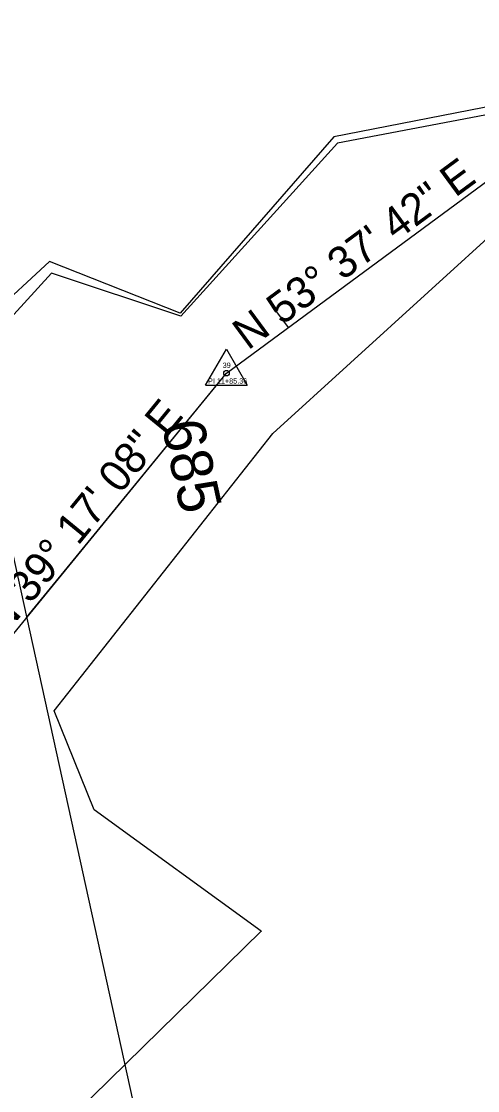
# Model space of a CAD drawing. Extents: x 2519952 to 2531965, y 848341 to 887632.
# Drawn here: x 2529659.7 to 2529746.6, y 858716.5 to 858920.2 of the extents above; entities that cross this region are included whole.
import ezdxf

# ---------------------------------------------------------------- set-up
doc = ezdxf.new("R2010")
doc.units = 0
for name, color, linetype in [('RD_EX_DV_Prop', 7, 'Continuous'), ('RD_EX_H2O', 7, 'Continuous'), ('RD_EX_Misc', 7, 'Continuous'), ('RD_EX_RW', 7, 'Continuous'), ('RD_HC_Cl', 7, 'Continuous'), ('RD_HC_Data', 7, 'Continuous'), ('RD_HC_Data_Tic', 7, 'Continuous'), ('RD_HC_TX_Sta50', 7, 'Continuous'), ('RD_HC_txCode', 7, 'Continuous'), ('RD_SMD_Locator', 7, 'Continuous')]:
    doc.layers.add(name, color=color, linetype=linetype)

msp = doc.modelspace()

# ---------------------------------------------------------------- linework, layer by layer
at = {"layer": 'RD_EX_DV_Prop'}
for p, q in [((2529698.78, 858853.18), (2529753.68, 858893.61)), ((2529645.27, 858876.67), (2529709.78, 858583.69)), ((2529660.69, 858806.62), (2529698.78, 858853.18))]:
    msp.add_line(p, q, dxfattribs=at)
at = {"layer": 'RD_EX_H2O'}
for points in [[(2529660.35, 858702.78), (2529705.37, 858746.88), (2529673.55, 858769.99), (2529665.93, 858788.88), (2529707.63, 858841.69), (2529752.01, 858882.03), (2529795.97, 858877.42), (2529824.18, 858861.72), (2529852.5, 858872.04), (2529854.64, 858875.12), (2529873.35, 858880.23), (2529906.35, 858894.26), (2529969.35, 858913.62), (2530014.91, 858974.54)], [(2529879.97, 858757.1), (2529851.49, 858805.73), (2529872.34, 858844.67), (2529847.07, 858883.58), (2529798.37, 858918.25), (2529755.73, 858903.77), (2529719.95, 858896.96), (2529690.1, 858864.05), (2529665.44, 858872.19), (2529645.78, 858850.75), (2529642.05, 858798.56)]]:
    msp.add_lwpolyline(points, dxfattribs=at)
at = {"layer": 'RD_EX_Misc'}
msp.add_lwpolyline([(2529881.42, 858757.3), (2529852.42, 858806.1), (2529873.06, 858845.01), (2529854.64, 858875.12), (2529848.04, 858884.51), (2529798.65, 858919.93), (2529755.36, 858905.22), (2529719.25, 858898.19), (2529689.98, 858864.62), (2529665.08, 858874.46), (2529642.77, 858853.88), (2529636.5, 858801.23)], dxfattribs=at)
at = {"layer": 'RD_EX_RW'}
msp.add_line((2529645.27, 858876.67), (2529709.78, 858583.69), dxfattribs=at)
at = {"layer": 'RD_HC_Cl'}
for p, q in [((2529698.78, 858853.18), (2529753.68, 858893.61)), ((2529651.22, 858795.05), (2529698.78, 858853.18))]:
    msp.add_line(p, q, dxfattribs=at)
at = {"layer": 'RD_HC_Data'}
for p, q in [((2529694.81, 858850.89), (2529698.78, 858857.77)), ((2529698.78, 858857.77), (2529702.75, 858850.89)), ((2529694.81, 858850.89), (2529702.75, 858850.89))]:
    msp.add_line(p, q, dxfattribs=at)
msp.add_circle((2529698.78, 858853.18), 0.529, dxfattribs=at)
at = {"layer": 'RD_HC_Data_Tic'}
msp.add_line((2529710.57, 858861.86), (2529708.19, 858865.08), dxfattribs=at)
at = {"layer": 'RD_SMD_Locator'}
for centre in [(2529719.25, 858898.19), (2529719.95, 858896.96), (2529665.08, 858874.46), (2529665.44, 858872.19), (2529689.98, 858864.62), (2529690.1, 858864.05), (2529698.78, 858853.18), (2529707.63, 858841.69), (2529665.93, 858788.88), (2529673.55, 858769.99), (2529705.37, 858746.88)]:
    msp.add_circle(centre, 0.001, dxfattribs=at)

# ---------------------------------------------------------------- texts
at = {"layer": 'RD_HC_Data'}
for s, rotation, p in [('N 53%%d 37\' 42" E', 36.3717, (2529702.86, 858857.42)), ('N 39%%d 17\' 08" E', 50.7144, (2529656.31, 858802.85))]:
    msp.add_text(s, height=6, rotation=rotation, dxfattribs=at).set_placement(p)
at = {"layer": 'RD_HC_TX_Sta50'}
msp.add_text('685', height=8, rotation=282.4185, dxfattribs=at).set_placement((2529686.38, 858843.43))
at = {"layer": 'RD_HC_txCode'}
for s, p in [('39', (2529698.05, 858854.18)), ('PI 11+85.36', (2529695.26, 858851.18))]:
    msp.add_text(s, height=1, dxfattribs=at).set_placement(p)

doc.saveas('drawing.dxf')
